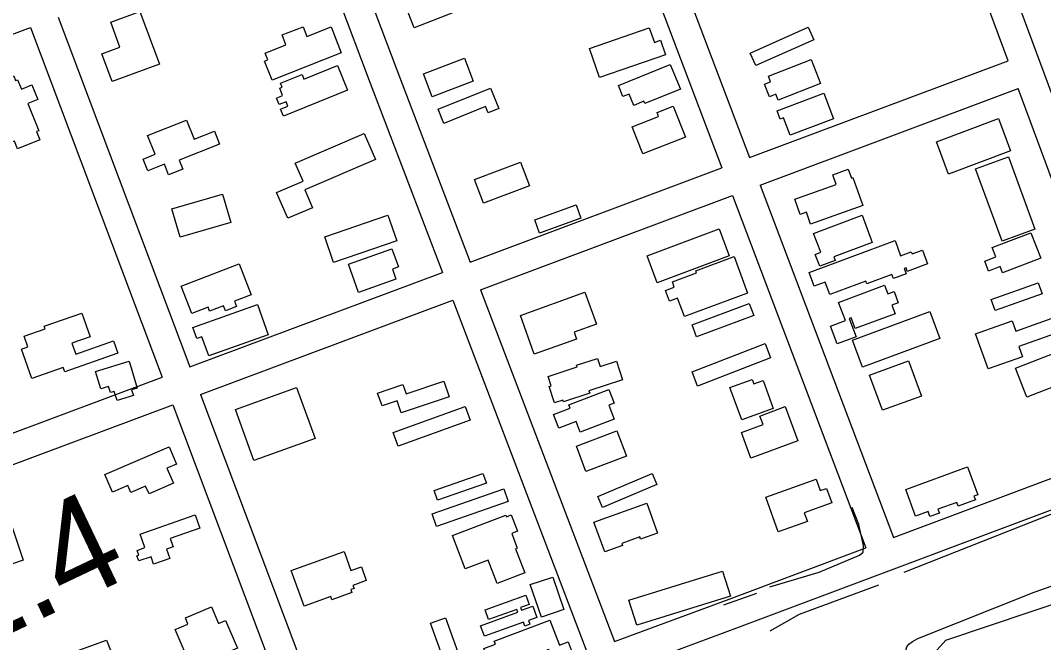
# Model space of a CAD drawing. Extents: x 3715084 to 3753216, y 488173 to 513963.
# Drawn here: x 3735228 to 3736267, y 509931 to 510563 of the extents above; entities that cross this region are included whole.
import ezdxf

# ---------------------------------------------------------------- set-up
doc = ezdxf.new("R2010")
doc.units = 0
for name, color, linetype in [('V-BLDG-OTLN', 7, 'Continuous'), ('V-ROAD-CNTR', 7, 'Continuous'), ('V-SITE-VEGE', 7, 'Continuous'), ('V-SURV-IDEN', 7, 'Continuous'), ('V-TOPO-SHOR', 7, 'Continuous'), ('V-WETL-SWMP', 7, 'Continuous')]:
    doc.layers.add(name, color=color, linetype=linetype)

msp = doc.modelspace()

# ---------------------------------------------------------------- linework, layer by layer
at = {"layer": 'V-BLDG-OTLN'}
for points in [[(3735615, 510588.5), (3735683.6, 510615.2), (3735696.5, 510582.1), (3735627.9, 510555.4)], [(3735349.3, 510571.8), (3735369, 510518.4), (3735321, 510500.7), (3735310.7, 510528.7), (3735329, 510535.5), (3735319.7, 510560.9)], [(3735553.7, 510530), (3735483.4, 510502.1), (3735475.8, 510521.5), (3735479, 510522.7), (3735476.3, 510529.5), (3735497.6, 510537.9), (3735493.6, 510548), (3735514.9, 510556.4), (3735518.8, 510546.5), (3735543.3, 510556.2)], [(3735882.9, 510527.9), (3735816, 510504.8), (3735805.7, 510534.4), (3735866.5, 510555.4), (3735871.7, 510540.5), (3735877.8, 510542.6)], [(3735969, 510529.6), (3736027.9, 510555.8), (3736033.5, 510543.2), (3735974.6, 510517)], [(3735637.1, 510508.5), (3735678.7, 510524.3), (3735687.5, 510501.1), (3735645.9, 510485.3)], [(3735987.4, 510506), (3736030.7, 510523.2), (3736040.4, 510498.8), (3735997.4, 510481.8), (3735995, 510487.7), (3735988.7, 510485.2), (3735983.6, 510498), (3735989.7, 510500.4)], [(3735560, 510491.9), (3735495, 510465.4), (3735492.1, 510472.6), (3735499.6, 510475.7), (3735497.7, 510480.1), (3735490.6, 510477.2), (3735487.9, 510483.9), (3735494.2, 510486.4), (3735491.2, 510493.8), (3735493.7, 510494.9), (3735492.1, 510498.9), (3735513.9, 510507.8), (3735515.8, 510503.2), (3735549.8, 510517.1)], [(3735835.1, 510496.6), (3735887.8, 510518.1), (3735898.1, 510493), (3735861.9, 510478.3), (3735861, 510480.6), (3735850.8, 510476.4), (3735846, 510488), (3735839.7, 510485.4)], [(3735235.5, 510478.4), (3735246.6, 510450.7), (3735244.3, 510449.8), (3735247.6, 510441.3), (3735224.9, 510432.3), (3735221.8, 510440.1), (3735220, 510439.4), (3735218.9, 510442), (3735204.6, 510436.3), (3735200.1, 510447.4), (3735214.8, 510453.3), (3735199.2, 510492.1), (3735202.2, 510493.3), (3735200.3, 510498.1), (3735221.1, 510506.4), (3735222.9, 510501.8), (3735225.1, 510502.6), (3735229, 510493.1), (3735239.6, 510497.3), (3735245.5, 510482.4)], [(3735652.1, 510472.5), (3735705.4, 510494), (3735713.8, 510473.3), (3735702.8, 510468.9), (3735700.2, 510475.3), (3735657.9, 510458.2)], [(3736053.6, 510462.7), (3736009.5, 510446.1), (3736002.9, 510463.7), (3735999.5, 510462.4), (3735996.3, 510471), (3736043.7, 510488.9)], [(3735903.1, 510444.3), (3735860.1, 510427.1), (3735849.1, 510454.6), (3735875.9, 510465.3), (3735874.4, 510469.2), (3735890.6, 510475.7)], [(3735357.1, 510445.7), (3735396.6, 510461.6), (3735404.5, 510442.1), (3735425, 510450.3), (3735430.2, 510437.2), (3735389.2, 510420.7), (3735392.8, 510411.7), (3735378.4, 510405.9), (3735374.1, 510416.8), (3735357.3, 510410), (3735352.5, 510421.9), (3735364.7, 510426.8)], [(3736221, 510463), (3736233.3, 510430.3), (3736170.4, 510406.7), (3736158.2, 510439.4)], [(3735507, 510417.8), (3735577.1, 510447.9), (3735588.4, 510421.6), (3735516.7, 510390.8), (3735524.5, 510372.5), (3735499.3, 510361.7), (3735488, 510388), (3735514.9, 510399.5)], [(3736231.2, 510424.2), (3736258.1, 510350.6), (3736224.7, 510338.4), (3736197.7, 510412)], [(3735689.1, 510401.3), (3735735.7, 510418.7), (3735744.7, 510394.6), (3735698.1, 510377.2)], [(3736014.2, 510381.2), (3736056.4, 510396.2), (3736052.9, 510405.9), (3736068.6, 510411.5), (3736071.7, 510402.6), (3736073.3, 510403.2), (3736083.4, 510374.8), (3736030.2, 510355.9), (3736026, 510367.8), (3736019.8, 510365.6)], [(3735441.6, 510357.5), (3735390.1, 510342.5), (3735381.7, 510371.3), (3735433.2, 510386.3)], [(3735750.2, 510360.2), (3735792.1, 510375.4), (3735797, 510361.9), (3735755.1, 510346.7)], [(3735610.1, 510338.9), (3735545.9, 510316.8), (3735537, 510342.9), (3735601.1, 510364.9)], [(3736033.4, 510346.3), (3736082.5, 510364.8), (3736092.9, 510337.3), (3736053.8, 510322.6), (3736055.2, 510318.9), (3736039.5, 510313), (3736034.9, 510325.1), (3736040.6, 510327.3)], [(3735937.4, 510351.1), (3735947.7, 510323.5), (3735874.5, 510296.1), (3735864.2, 510323.7)], [(3736264, 510321.3), (3736225.2, 510306.3), (3736222.8, 510312.6), (3736211.1, 510308.1), (3736207.2, 510318.2), (3736218.4, 510322.6), (3736214.8, 510332), (3736254, 510347.1)], [(3736028.7, 510306.8), (3736116, 510339.2), (3736121.7, 510323.7), (3736132.5, 510327.7), (3736133.3, 510325.6), (3736143.8, 510329.5), (3736149, 510315.4), (3736128.5, 510307.8), (3736127.2, 510311.3), (3736125.2, 510310.6), (3736127.2, 510305.4), (3736114.3, 510300.7), (3736112.9, 510304.5), (3736087.4, 510295.1), (3736086.4, 510297.8), (3736049.8, 510284.2), (3736045.1, 510297), (3736033.8, 510292.9)], [(3735609.2, 510299.8), (3735571.1, 510286.3), (3735560.9, 510315.1), (3735605.2, 510330.7), (3735611.7, 510312.4), (3735605.6, 510310.2)], [(3735391.1, 510292.6), (3735450.1, 510315.6), (3735462.3, 510284), (3735445.3, 510277.4), (3735447.4, 510272.1), (3735436.1, 510267.7), (3735434, 510272.9), (3735420, 510267.4), (3735418.4, 510271.5), (3735401.9, 510265)], [(3735966.3, 510285.8), (3735902.2, 510262.1), (3735895.3, 510280.6), (3735887.1, 510277.6), (3735883.1, 510288.5), (3735891.9, 510291.8), (3735889.9, 510297.1), (3735914.5, 510306.2), (3735913.7, 510308.5), (3735952.7, 510322.8)], [(3736213.6, 510279.2), (3736261.3, 510296.3), (3736265.3, 510285.1), (3736217.6, 510268)], [(3735801.1, 510286.6), (3735812.8, 510254), (3735790.2, 510245.9), (3735792.7, 510239), (3735749.7, 510223.6), (3735735.6, 510263.1)], [(3736058.7, 510276.3), (3736105.3, 510293.7), (3736108.6, 510285), (3736115, 510287.4), (3736119.3, 510275.8), (3736112.8, 510273.3), (3736116, 510264.8), (3736075.5, 510249.7), (3736071.4, 510260.7), (3736069.4, 510260), (3736076.4, 510241.4), (3736057.2, 510234.2), (3736050.5, 510252.2), (3736065.6, 510257.8)], [(3735402.9, 510250.8), (3735468.5, 510274), (3735479.4, 510243.2), (3735419.1, 510221.9), (3735412.2, 510241.4), (3735406.9, 510239.6)], [(3735909.9, 510253.4), (3735967.9, 510275.2), (3735972.5, 510263), (3735914.4, 510241.3)], [(3735326.9, 510224.6), (3735273, 510205.8), (3735271.5, 510210.1), (3735239.5, 510198.9), (3735229, 510228.8), (3735235.5, 510231), (3735231.7, 510242), (3735253, 510249.4), (3735252.1, 510252.1), (3735290.4, 510265.5), (3735298.9, 510241.2), (3735280.3, 510234.7), (3735284.1, 510223.8), (3735322.4, 510237.2)], [(3736072.9, 510237.8), (3736151.3, 510266.9), (3736161.4, 510239.7), (3736083, 510210.6)], [(3736245.6, 510221.1), (3736210.5, 510208.6), (3736197.8, 510244.2), (3736235.1, 510257.4), (3736238.7, 510247.1), (3736284.2, 510263.3), (3736289.5, 510248.5), (3736241.9, 510231.5)], [(3735910, 510205.6), (3735984, 510234.5), (3735989.6, 510220.1), (3735915.6, 510191.3)], [(3736319.5, 510207.1), (3736249.8, 510180.1), (3736238.4, 510209.5), (3736300.3, 510233.4), (3736304.6, 510222.3), (3736312.5, 510225.3)], [(3735309.5, 510188.4), (3735304.1, 510206.1), (3735338.3, 510216.4), (3735346.6, 510189.1), (3735340.8, 510187.4), (3735342.6, 510181.5), (3735326, 510176.5), (3735323.2, 510185.9), (3735319.3, 510184.7), (3735317.5, 510190.8)], [(3735763.7, 510200.9), (3735793.3, 510210.7), (3735792.7, 510212.4), (3735814, 510219.4), (3735816.7, 510211.2), (3735833.2, 510216.6), (3735839.4, 510197.7), (3735805.2, 510186.4), (3735806.1, 510184), (3735779.3, 510175.1), (3735778.7, 510176.9), (3735770.3, 510174.1), (3735764.8, 510190.7), (3735766.8, 510191.4)], [(3736142.8, 510181), (3736103.2, 510166.6), (3736090.1, 510202.5), (3736129.7, 510216.9)], [(3735663.2, 510180.4), (3735614.7, 510164), (3735610.5, 510176.4), (3735595.1, 510171.1), (3735590.6, 510184.2), (3735616.3, 510192.9), (3735619.5, 510183.3), (3735657.8, 510196.3)], [(3735992.3, 510168.5), (3735960.3, 510156.8), (3735948.2, 510189.8), (3735970.8, 510198), (3735972.5, 510193.4), (3735982, 510196.9)], [(3735446.4, 510167.5), (3735508.3, 510189.9), (3735527.1, 510137.9), (3735465.1, 510115.5)], [(3735825.5, 510171.8), (3735830.9, 510157.6), (3735796.4, 510144.3), (3735792.2, 510155.3), (3735774.7, 510148.6), (3735769.3, 510162.5), (3735786.1, 510168.9), (3735784.9, 510172.1), (3735825.5, 510187.6), (3735830.8, 510173.8)], [(3735684.7, 510156.5), (3735611.4, 510130.1), (3735606.4, 510144), (3735679.7, 510170.4)], [(3736017.4, 510135.7), (3735969.7, 510118), (3735960, 510144.1), (3735982, 510152.3), (3735978.8, 510160.8), (3736004.6, 510170.4)], [(3735792.6, 510130.3), (3735833.6, 510145.6), (3735843.2, 510119.9), (3735802.2, 510104.6)], [(3735313.7, 510101.3), (3735379, 510129.4), (3735386.5, 510111.9), (3735376.7, 510107.7), (3735383.2, 510092.6), (3735358.5, 510081.9), (3735355.1, 510089.7), (3735340, 510083.2), (3735337, 510090.1), (3735321.4, 510083.4)], [(3736127, 510086), (3736189.5, 510109.1), (3736200, 510080.8), (3736196.2, 510079.4), (3736197.6, 510075.5), (3736180.2, 510069.1), (3736178.7, 510073.1), (3736159.6, 510066.1), (3736161.1, 510062.1), (3736151.5, 510058.6), (3736149.6, 510063.8), (3736136.9, 510059.1)], [(3735701.1, 510092.7), (3735651.5, 510075.2), (3735648, 510085), (3735697.6, 510102.5)], [(3735814.2, 510079), (3735869.4, 510102.5), (3735874.2, 510091.2), (3735818.9, 510067.8)], [(3735723.2, 510074), (3735650.5, 510048.7), (3735646, 510061.5), (3735718.8, 510086.9)], [(3735984.7, 510078.4), (3736036, 510096.6), (3736040.1, 510085), (3736046.6, 510087.3), (3736051.9, 510072.5), (3736023.9, 510062.5), (3736027, 510053.6), (3735997.2, 510043.1)], [(3735810.3, 510052.9), (3735863.9, 510072.2), (3735874.8, 510041.9), (3735857.6, 510035.7), (3735856.8, 510038), (3735838.5, 510031.4), (3735839.3, 510029.2), (3735821.2, 510022.7)], [(3735349.6, 510040.9), (3735405.4, 510060.3), (3735410.1, 510047), (3735380, 510036.5), (3735383, 510028), (3735376.1, 510025.6), (3735379.5, 510015.9), (3735363.2, 510010.3), (3735360.6, 510017.9), (3735348, 510013.5), (3735346.2, 510018.7), (3735348.3, 510019.4), (3735346.6, 510024.3), (3735354.4, 510027.1)], [(3735679.7, 510005.4), (3735666.7, 510039.5), (3735720.9, 510060.1), (3735721.4, 510058.5), (3735726.4, 510060.4), (3735732.8, 510043.7), (3735726.8, 510041.4), (3735732.5, 510026.5), (3735730.8, 510025.8), (3735740.1, 510001.4), (3735711.9, 509990.7), (3735702.9, 510014.3)], [(3735162, 510032), (3735218.4, 510050.9), (3735230.6, 510014.3), (3735208, 510006.7), (3735202.8, 510022.1), (3735169.1, 510010.9)], [(3735502.8, 510003.8), (3735556.5, 510023.3), (3735563.5, 510003.8), (3735574.1, 510007.6), (3735579.1, 509993.6), (3735565.6, 509988.7), (3735566.7, 509985.6), (3735563.4, 509984.4), (3735564.5, 509981.5), (3735544.1, 509974.2), (3735543, 509977.4), (3735515.9, 509967.6)], [(3735768.4, 509997.2), (3735779.7, 509964.1), (3735757, 509956.3), (3735745.7, 509989.5)], [(3735948.8, 509977.7), (3735853.7, 509948.2), (3735845.8, 509973.6), (3735940.9, 510003.2)], [(3735695.2, 509947.6), (3735733.1, 509961.4), (3735732, 509964.3), (3735703.3, 509953.9), (3735699.7, 509963.9), (3735741.2, 509978.9), (3735744.6, 509969.4), (3735735.8, 509966.2), (3735736.8, 509963.4), (3735748.3, 509967.6), (3735752.4, 509956.2), (3735743.8, 509953.1), (3735745.3, 509949.2), (3735740.1, 509947.3), (3735738.6, 509951.5), (3735699, 509937.1)], [(3735448.2, 509924.9), (3735401.7, 509905.2), (3735385.2, 509944), (3735398, 509949.4), (3735395.4, 509955.6), (3735422, 509966.9), (3735429.2, 509950), (3735436.2, 509953)], [(3735665.2, 509892.2), (3735644.4, 509950.3), (3735659.6, 509955.7), (3735676.8, 509907.7), (3735690.5, 509912.6), (3735694.1, 509902.5)], [(3735709.1, 509932.1), (3735765.6, 509953.4), (3735775.2, 509927.9), (3735784.1, 509931.3), (3735788.2, 509920.5), (3735768.6, 509913.1), (3735764.6, 509923.7), (3735726.7, 509909.4), (3735730.8, 509898.5), (3735723, 509895.6), (3735715.1, 509916.5), (3735703.3, 509912), (3735698.6, 509924.5), (3735710.3, 509929)], [(3735315.3, 509933.2), (3735327.7, 509901.7), (3735302.3, 509891.7), (3735297.5, 509903.8), (3735286.3, 509899.4), (3735293.7, 509880.5), (3735234, 509858.6), (3735228.4, 509872.8), (3735237.9, 509876.5), (3735235.4, 509883.1), (3735245.7, 509887.2), (3735239.6, 509905.5)]]:
    msp.add_lwpolyline(points, close=True, dxfattribs=at)
at = {"layer": 'V-ROAD-CNTR'}
for points in [[(3735841.6, 509903.4), (3735958.2, 509946.7), (3736368.5, 510100.6), (3736381, 510108.2), (3736391.4, 510118.9), (3736395, 510133), (3736397.3, 510147.5), (3736395.3, 510164), (3736391.6, 510174.1), (3736207.5, 510671), (3735979.9, 511274.8)], [(3736230.8, 510521.7), (3736179.4, 510660.5), (3736097.7, 510877.3)], [(3735833.9, 510778.6), (3735968.3, 510423.5)], [(3735805.8, 510768), (3735940.2, 510413)], [(3735550, 510672.4), (3735610.2, 510512.5), (3735684.5, 510317.3)], [(3735521.9, 510661.8), (3735582.1, 510501.9), (3735656.4, 510306.8)], [(3735266.2, 510566.1), (3735400.1, 510210.8)], [(3734961.9, 510452.3), (3735238.1, 510555.6)], [(3735238.1, 510555.6), (3735372, 510200.3)], [(3735968.3, 510423.5), (3736230.8, 510521.7)], [(3735979, 510395.4), (3736241.2, 510493.6)], [(3736114.6, 510037.4), (3736355.4, 510127.7), (3736362.1, 510131.8), (3736364.3, 510134.1), (3736365.6, 510139.1), (3736367, 510148), (3736365.9, 510157.1), (3736363.4, 510163.9), (3736241.2, 510493.6)], [(3735684.5, 510317.3), (3735940.2, 510413)], [(3735979, 510395.4), (3736114.6, 510037.4)], [(3735695.2, 510289.2), (3735950.9, 510384.9)], [(3735950.9, 510384.9), (3736086.5, 510026.8)], [(3735400.1, 510210.8), (3735656.4, 510306.8)], [(3735695.2, 510289.2), (3735831.3, 509931.6)], [(3735410.7, 510182.8), (3735667.1, 510278.7)], [(3735667.1, 510278.7), (3735803.2, 509921.2)], [(3735095.7, 510096.9), (3735372, 510200.3)], [(3735410.7, 510182.8), (3735545.3, 509825.5)], [(3735106.2, 510068.8), (3735382.6, 510172.2)], [(3735382.6, 510172.2), (3735517.2, 509815)], [(3735831.3, 509931.6), (3735947.7, 509974.8), (3736086.5, 510026.8)]]:
    msp.add_lwpolyline(points, dxfattribs=at)
at = {"layer": 'V-SITE-VEGE'}
msp.add_lwpolyline([(3736194.6, 509729.5), (3736195, 509733), (3736194, 509736.5), (3736192.2, 509743.2), (3736178.5, 509782), (3736134.6, 509883.9), (3736128.1, 509906), (3736126.6, 509916.8), (3736126.9, 509922.6), (3736127.9, 509926.4), (3736130.2, 509928.9), (3736133.7, 509931.8), (3736139.1, 509934.6), (3736257.3, 509981.8), (3736391.8, 510029.3)], dxfattribs=at)
at = {"layer": 'V-TOPO-SHOR'}
msp.add_line((3735942.2, 509968.8), (3735975.6, 509980.8), dxfattribs=at)
for points in [[(3736125.3, 510002), (3736350.7, 510091.3), (3736393.2, 510082.8)], [(3735988.9, 509987.3), (3736039, 510002.3), (3736080, 510019.5), (3736083.5, 510022.5), (3736084, 510029.1), (3736079.4, 510050.7), (3736072.5, 510067.8)], [(3735989.2, 509942.4), (3736018.9, 509959.4), (3736099.7, 509989.2)]]:
    msp.add_lwpolyline(points, dxfattribs=at)
at = {"layer": 'V-WETL-SWMP'}
msp.add_lwpolyline([(3736022.2, 509193.3), (3735956.9, 509396.7), (3735958.4, 509406.3), (3735970.9, 509417.3), (3735991, 509424), (3736029, 509437.5), (3736047.8, 509452.5), (3736057.6, 509479.3), (3736071.1, 509524.8), (3736116.5, 509596.8), (3736148.7, 509652.4), (3736173.9, 509688.1), (3736191.2, 509703.8), (3736204.5, 509721), (3736207.4, 509740.3), (3736194.1, 509803.8), (3736157.7, 509902.1), (3736155.7, 509920), (3736167.6, 509933.1), (3736297.6, 509976.8)], dxfattribs=at)

# ---------------------------------------------------------------- texts
at = {"layer": 'V-SURV-IDEN'}
msp.add_text('460+32.4', height=100, rotation=25.4548, dxfattribs=at).set_placement((3734834.4, 509757.1))

doc.saveas('drawing.dxf')
